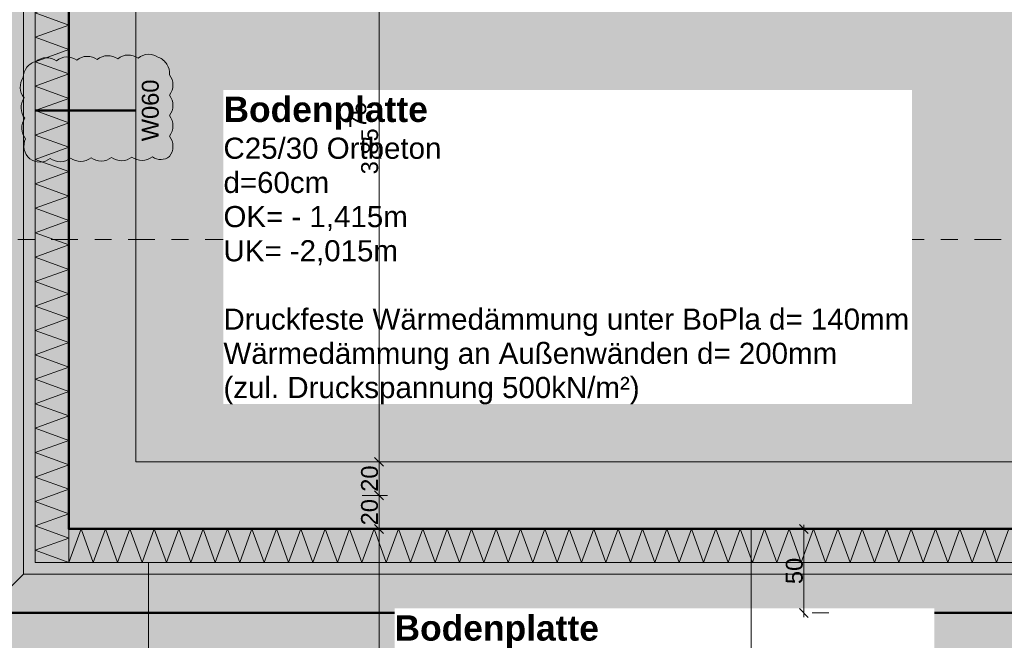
# Model space of a CAD drawing. Header units: metres. Extents: x -273 to 6, y -183 to 13.
# Tile 287 of 379: x -50.49 to -44.62, y -9.56 to -5.86. Entities that reach past the tile are written whole.
import ezdxf

# ---------------------------------------------------------------- set-up
doc = ezdxf.new("R2010")
doc.units = ezdxf.units.M
doc.header["$LTSCALE"] = 0.05
doc.header["$PDMODE"] = 1
doc.header["$PDSIZE"] = -2
doc.linetypes.add('Linienart-53', pattern=[5.291531, 3.175, -1.058062, 0.352704, -0.705764])
doc.layers.get('0').update_dxf_attribs({"lineweight": 25})
for name, color, linetype, lineweight, true_color in [('00 -Bauelemente -Beton unbewehrt', 7, 'Continuous', 9, 0xf7e06e), ('00 -Bauelemente -Dämmung innen', 7, 'Continuous', 9, 0xff7fe6), ('30 -32 Gründung- 2 Flachgründungen u. Bodenplatten', 7, 'Continuous', 9, 0xff6633), ('70 -72 Beschriftung- 1 Beschriftung allgemein', 7, 'Continuous', 9, 0xff6633), ('70 -76 Bemaßung- 2 Allgemein', 7, 'Continuous', 5, 0x6666cc), ('70 -77 Revision- 2 Wolken', 7, 'Continuous', 18, 0x944cff)]:
    doc.layers.add(name, color=color, linetype=linetype, lineweight=lineweight, true_color=true_color)
for name, color, linetype, lineweight in [('70 -71 Achsen- 1 Gebäudeachsen', 7, 'Linienart-53', 18), ('70 -75 Raumstempel- 3 Wandstempel', 7, 'Continuous', 50), ('Keine', 7, 'Continuous', 9)]:
    doc.layers.add(name, color=color, linetype=linetype, lineweight=lineweight)
doc.styles.add('Arial', font='arial.ttf')
doc.styles.add('Arial (bold)', font='arialbd.ttf')
doc.dimstyles.new('k+k_klein', dxfattribs={"dimtxt": 0.100689, "dimasz": 0.05302, "dimexe": 0.05, "dimexo": 0.15, "dimgap": 0.005, "dimtad": 1, "dimdec": 3, "dimtxsty": 'Arial', "dimblk": 'VW_SLASH-2', "dimblk1": 'VW_SLASH-2', "dimblk2": 'VW_SLASH-2', "dimcen": 0, "dimdle": 0.025, "dimadec": 3, "dimazin": 0, "dimtfac": 0.75, "dimtdec": 3, "dimtix": 1, "dimtmove": 0, "dimatfit": 0, "dimldrblk": 'VW_FILLEDARROW', "dimfxl": 0.1, "dimfxlon": 1, "dimfrac": 2, "dimtolj": 1, "dimarcsym": 0})

# ---------------------------------------------------------------- blocks, each defined once
blk = doc.blocks.new('_Achsen (3D)')
at = {"layer": '70 -71 Achsen- 1 Gebäudeachsen', "transparency": 33554687}
for p, q in [((-49.921, 3.8), (-49.921, -46.172)), ((-179.668, -8.697), (3.826, -8.697))]:
    blk.add_line(p, q, dxfattribs=at)
blk = doc.blocks.new('Gruppe-2189')
at = {"color": 255, "linetype": 'Continuous', "lineweight": 5}
blk.add_wipeout([(-50.196, -9.097), (-29.021, -9.097), (-29.021, -8.897), (-50.196, -8.897)], dxfattribs=at).dxf.layer = '00 -Bauelemente -Dämmung innen'
blk = doc.blocks.new('Gruppe-2190')
at = {"layer": '00 -Bauelemente -Dämmung innen', "color": 7, "transparency": 33554687, "flags": 128}
blk.add_lwpolyline([(-50.196, -9.097), (-50.1232, -8.897), (-50.0504, -9.097), (-49.9776, -8.897), (-49.9048, -9.097), (-49.832, -8.897), (-49.7592, -9.097), (-49.6864, -8.897), (-49.6136, -9.097), (-49.5409, -8.897), (-49.4681, -9.097), (-49.3953, -8.897), (-49.3225, -9.097), (-49.2497, -8.897), (-49.1769, -9.097), (-49.1041, -8.897), (-49.0313, -9.097), (-48.9585, -8.897), (-48.8857, -9.097), (-48.8129, -8.897), (-48.7401, -9.097), (-48.6673, -8.897), (-48.5945, -9.097), (-48.5217, -8.897), (-48.4489, -9.097), (-48.3761, -8.897), (-48.3034, -9.097), (-48.2306, -8.897), (-48.1578, -9.097), (-48.085, -8.897), (-48.0122, -9.097), (-47.9394, -8.897), (-47.8666, -9.097), (-47.7938, -8.897), (-47.721, -9.097), (-47.6482, -8.897), (-47.5754, -9.097), (-47.5026, -8.897), (-47.4298, -9.097), (-47.357, -8.897), (-47.2842, -9.097), (-47.2114, -8.897), (-47.1386, -9.097), (-47.0659, -8.897), (-46.9931, -9.097), (-46.9203, -8.897), (-46.8475, -9.097), (-46.7747, -8.897), (-46.7019, -9.097), (-46.6291, -8.897), (-46.5563, -9.097), (-46.4835, -8.897), (-46.4107, -9.097), (-46.3379, -8.897), (-46.2651, -9.097), (-46.1923, -8.897), (-46.1195, -9.097), (-46.0467, -8.897), (-45.9739, -9.097), (-45.9012, -8.897), (-45.8284, -9.097), (-45.7556, -8.897), (-45.6828, -9.097), (-45.61, -8.897), (-45.5372, -9.097), (-45.4644, -8.897), (-45.3916, -9.097), (-45.3188, -8.897), (-45.246, -9.097), (-45.1732, -8.897), (-45.1004, -9.097), (-45.0276, -8.897), (-44.9548, -9.097), (-44.882, -8.897), (-44.8092, -9.097), (-44.7364, -8.897), (-44.6637, -9.097), (-44.5909, -8.897)], dxfattribs=at)
blk = doc.blocks.new('Gruppe-2191')
at = {"layer": '00 -Bauelemente -Dämmung innen', "color": 7, "linetype": 'Continuous', "lineweight": 9, "transparency": 33554687}
blk.add_line((-50.196, -8.897), (-50.196, -9.097), dxfattribs=at)
blk = doc.blocks.new('Gruppe-2193')
at = {"color": 7, "transparency": 33554687}
blk.add_blockref('Gruppe-2191', (0, 0), dxfattribs=at)
blk = doc.blocks.new('Gruppe-2194')
at = {"layer": '00 -Bauelemente -Dämmung innen', "color": 7, "linetype": 'Continuous', "lineweight": 9, "transparency": 33554687}
blk.add_line((-29.021, -8.897), (-50.196, -8.897), dxfattribs=at)
blk = doc.blocks.new('Gruppe-2195')
at = {"layer": '00 -Bauelemente -Dämmung innen', "color": 7, "linetype": 'Continuous', "lineweight": 9, "transparency": 33554687}
blk.add_line((-50.196, -9.097), (-29.021, -9.097), dxfattribs=at)
blk = doc.blocks.new('Gruppe-2196')
at = {"color": 7, "transparency": 33554687}
for name in ['Gruppe-2194', 'Gruppe-2195']:
    blk.add_blockref(name, (0, 0), dxfattribs=at)
blk = doc.blocks.new('Gruppe-2197')
at = {"layer": '00 -Bauelemente -Dämmung innen', "color": 7}
blk.add_blockref('Gruppe-2189', (0, 0), dxfattribs=at)
at = {"color": 7, "transparency": 33554687}
for name in ['Gruppe-2193', 'Gruppe-2196']:
    blk.add_blockref(name, (0, 0), dxfattribs=at)
at = {"layer": '00 -Bauelemente -Dämmung innen', "color": 7, "transparency": 33554687}
blk.add_blockref('Gruppe-2190', (0, 0), dxfattribs=at)
blk = doc.blocks.new('Gruppe-2198')
at = {"layer": '00 -Bauelemente -Dämmung innen', "color": 7, "transparency": 33554687}
blk.add_blockref('Gruppe-2197', (0, 0), dxfattribs=at)
at = {"layer": '00 -Bauelemente -Dämmung innen', "color": 0, "flags": 1}
for tag in ['prm0_value', 'prm1_value', 'prm2_value', 'prm3_value', 'prm4_value', 'prm5_value', 'prm6_value', 'IFC_UUID', 'instanceID', 'prm0_name', 'prm0_type', 'prm1_name', 'prm1_type', 'prm2_name', 'prm2_type', 'prm3_name', 'prm3_type', 'prm4_name', 'prm4_type', 'prm5_name', 'prm5_type', 'prm6_name', 'prm6_type']:
    blk.add_attdef(tag, (-50.196, -9.097), '', height=0.00018, dxfattribs=at)
blk = doc.blocks.new('Gruppe-2199')
at = {"color": 255, "linetype": 'Continuous', "lineweight": 5}
blk.add_wipeout([(-50.196, -9.097), (-50.196, -0.547), (-50.396, -0.547), (-50.396, -9.097)], dxfattribs=at).dxf.layer = '00 -Bauelemente -Dämmung innen'
blk = doc.blocks.new('Gruppe-2200')
at = {"layer": '00 -Bauelemente -Dämmung innen', "color": 7, "transparency": 33554687, "flags": 128}
blk.add_lwpolyline([(-50.196, -9.097), (-50.396, -9.0242), (-50.196, -8.9515), (-50.396, -8.8787), (-50.196, -8.8059), (-50.396, -8.7331), (-50.196, -8.6603), (-50.396, -8.5875), (-50.196, -8.5147), (-50.396, -8.4419), (-50.196, -8.3691), (-50.396, -8.2963), (-50.196, -8.2235), (-50.396, -8.1507), (-50.196, -8.0779), (-50.396, -8.0051), (-50.196, -7.9323), (-50.396, -7.8595), (-50.196, -7.7867), (-50.396, -7.714), (-50.196, -7.6412), (-50.396, -7.5684), (-50.196, -7.4956), (-50.396, -7.4228), (-50.196, -7.35), (-50.396, -7.2772), (-50.196, -7.2044), (-50.396, -7.1316), (-50.196, -7.0588), (-50.396, -6.986), (-50.196, -6.9132), (-50.396, -6.8404), (-50.196, -6.7676), (-50.396, -6.6948), (-50.196, -6.622), (-50.396, -6.5493), (-50.196, -6.4765), (-50.396, -6.4037), (-50.196, -6.3309), (-50.396, -6.2581), (-50.196, -6.1853), (-50.396, -6.1125), (-50.196, -6.0397), (-50.396, -5.9669), (-50.196, -5.8941), (-50.396, -5.8213), (-50.196, -5.7485), (-50.396, -5.6757), (-50.196, -5.6029), (-50.396, -5.5301), (-50.196, -5.4573), (-50.396, -5.3845), (-50.196, -5.3118), (-50.396, -5.239), (-50.196, -5.1662), (-50.396, -5.0934), (-50.196, -5.0206), (-50.396, -4.9478), (-50.196, -4.875), (-50.396, -4.8022), (-50.196, -4.7294), (-50.396, -4.6566), (-50.196, -4.5838), (-50.396, -4.511), (-50.196, -4.4382), (-50.396, -4.3654), (-50.196, -4.2926), (-50.396, -4.2198), (-50.196, -4.147), (-50.396, -4.0743), (-50.196, -4.0015), (-50.396, -3.9287), (-50.196, -3.8559), (-50.396, -3.7831), (-50.196, -3.7103), (-50.396, -3.6375), (-50.196, -3.5647), (-50.396, -3.4919), (-50.196, -3.4191), (-50.396, -3.3463), (-50.196, -3.2735), (-50.396, -3.2007), (-50.196, -3.1279), (-50.396, -3.0551), (-50.196, -2.9823), (-50.396, -2.9095), (-50.196, -2.8368), (-50.396, -2.764), (-50.196, -2.6912), (-50.396, -2.6184), (-50.196, -2.5456), (-50.396, -2.4728), (-50.196, -2.4), (-50.396, -2.3272), (-50.196, -2.2544), (-50.396, -2.1816), (-50.196, -2.1088), (-50.396, -2.036), (-50.196, -1.9632), (-50.396, -1.8904), (-50.196, -1.8176), (-50.396, -1.7448), (-50.196, -1.672), (-50.396, -1.5993), (-50.196, -1.5265), (-50.396, -1.4537), (-50.196, -1.3809), (-50.396, -1.3081), (-50.196, -1.2353), (-50.396, -1.1625), (-50.196, -1.0897), (-50.396, -1.0169), (-50.196, -0.9441), (-50.396, -0.8713), (-50.196, -0.7985), (-50.396, -0.7257), (-50.196, -0.6529), (-50.396, -0.5801), (-50.3051, -0.547)], dxfattribs=at)
blk = doc.blocks.new('Gruppe-2201')
at = {"layer": '00 -Bauelemente -Dämmung innen', "color": 7, "linetype": 'Continuous', "lineweight": 9, "transparency": 33554687}
blk.add_line((-50.396, -9.097), (-50.196, -9.097), dxfattribs=at)
blk = doc.blocks.new('Gruppe-2202')
at = {"layer": '00 -Bauelemente -Dämmung innen', "color": 7, "linetype": 'Continuous', "lineweight": 9, "transparency": 33554687}
blk.add_line((-50.196, -0.547), (-50.396, -0.547), dxfattribs=at)
blk = doc.blocks.new('Gruppe-2203')
at = {"color": 7, "transparency": 33554687}
for name in ['Gruppe-2202', 'Gruppe-2201']:
    blk.add_blockref(name, (0, 0), dxfattribs=at)
blk = doc.blocks.new('Gruppe-2204')
at = {"layer": '00 -Bauelemente -Dämmung innen', "color": 7, "linetype": 'Continuous', "lineweight": 9, "transparency": 33554687}
blk.add_line((-50.396, -0.547), (-50.396, -9.097), dxfattribs=at)
blk = doc.blocks.new('Gruppe-2205')
at = {"layer": '00 -Bauelemente -Dämmung innen', "color": 7, "linetype": 'Continuous', "lineweight": 9, "transparency": 33554687}
blk.add_line((-50.196, -9.097), (-50.196, -0.547), dxfattribs=at)
blk = doc.blocks.new('Gruppe-2206')
at = {"color": 7, "transparency": 33554687}
for name in ['Gruppe-2204', 'Gruppe-2205']:
    blk.add_blockref(name, (0, 0), dxfattribs=at)
blk = doc.blocks.new('Gruppe-2207')
at = {"layer": '00 -Bauelemente -Dämmung innen', "color": 7}
blk.add_blockref('Gruppe-2199', (0, 0), dxfattribs=at)
at = {"color": 7, "transparency": 33554687}
for name in ['Gruppe-2203', 'Gruppe-2206']:
    blk.add_blockref(name, (0, 0), dxfattribs=at)
at = {"layer": '00 -Bauelemente -Dämmung innen', "color": 7, "transparency": 33554687}
blk.add_blockref('Gruppe-2200', (0, 0), dxfattribs=at)
blk = doc.blocks.new('Gruppe-2208')
at = {"layer": '00 -Bauelemente -Dämmung innen', "color": 7, "transparency": 33554687}
blk.add_blockref('Gruppe-2207', (0, 0), dxfattribs=at)
at = {"layer": '00 -Bauelemente -Dämmung innen', "color": 0, "flags": 1}
for tag in ['prm0_value', 'prm1_value', 'prm2_value', 'prm3_value', 'prm4_value', 'prm5_value', 'prm6_value', 'IFC_UUID', 'instanceID', 'prm0_name', 'prm0_type', 'prm1_name', 'prm1_type', 'prm2_name', 'prm2_type', 'prm3_name', 'prm3_type', 'prm4_name', 'prm4_type', 'prm5_name', 'prm5_type', 'prm6_name', 'prm6_type']:
    blk.add_attdef(tag, (-50.396, -9.097), '', height=0.00018, dxfattribs=at)
blk = doc.blocks.new('Gruppe-2472')
at = {"layer": '70 -71 Achsen- 1 Gebäudeachsen', "transparency": 33554687}
blk.add_line((-179.668, -7.172), (3.826, -7.172), dxfattribs=at)
blk = doc.blocks.new('Änderungswolke-3')
at = {"layer": '70 -77 Revision- 2 Wolken', "transparency": 33554687, "flags": 128}
blk.add_lwpolyline([(-0.2825, 0.3325, -0.162278), (-0.2215, 0.3528, -0.162278), (-0.1606, 0.3325, -0.162278), (-0.0996, 0.3528, -0.162278), (-0.0387, 0.3325, -0.162278), (0.0223, 0.3528, -0.162278), (0.0833, 0.3325, -0.162278), (0.1442, 0.3528, -0.162278), (0.2052, 0.3325, -0.162278), (0.2676, 0.3171, -0.162278), (0.3083, 0.2674, -0.162278), (0.3266, 0.2058, -0.162278), (0.3043, 0.1456, -0.162278), (0.3226, 0.084, -0.162278), (0.3003, 0.0237, -0.162278), (0.3186, -0.0379, -0.162278), (0.2963, -0.0982, -0.162278), (0.3146, -0.1597, -0.162278), (0.2923, -0.22, -0.162278), (0.3107, -0.2816, -0.162278), (0.2884, -0.3419, -0.162278), (0.3067, -0.4035, -0.162278), (0.2844, -0.4637, -0.162278), (0.2494, -0.5176, -0.162278), (0.1891, -0.5397, -0.162278), (0.1274, -0.5577, -0.162278), (0.0672, -0.535, -0.162278), (0.0055, -0.553, -0.162278), (-0.0546, -0.5304, -0.162278), (-0.1163, -0.5483, -0.162278), (-0.1764, -0.5257, -0.162278), (-0.2402, -0.5333, -0.162278), (-0.2958, -0.5011, -0.162278), (-0.3152, -0.4398, -0.162278), (-0.2939, -0.3792, -0.162278), (-0.3132, -0.3179, -0.162278), (-0.2919, -0.2573, -0.162278), (-0.3113, -0.196, -0.162278), (-0.29, -0.1354, -0.162278), (-0.3093, -0.0741, -0.162278), (-0.288, -0.0135, -0.162278), (-0.3074, 0.0478, -0.162278), (-0.2861, 0.1084, -0.162278), (-0.3054, 0.1697, -0.162278), (-0.2841, 0.2303, -0.162278), (-0.3003, 0.2817, -0.162278), (-0.2825, 0.3325)], format="xyb", close=True, dxfattribs=at)
blk = doc.blocks.new('Gruppe-2476')
at = {"layer": '70 -75 Raumstempel- 3 Wandstempel'}
blk.add_line((-49.796, -6.4026), (-50.3918, -6.4026), dxfattribs=at)
at = {"layer": '70 -77 Revision- 2 Wolken', "xscale": -1, "rotation": 270}
blk.add_blockref('Änderungswolke-3', (-49.928, -6.3951), dxfattribs=at)
at = {"layer": '70 -75 Raumstempel- 3 Wandstempel', "insert": (-49.7606, -6.4026), "char_height": 0.10069, "attachment_point": 2, "rotation": 90, "line_spacing_factor": 0.96878, "style": 'Arial'}
blk.add_mtext('W060', dxfattribs=at)
blk = doc.blocks.new('_FU_2D LP5 (2D)')
at = {"color": 255}
blk.add_wipeout([(-27.19099996, -9.44704198), (-27.19099996, -10.72704198), (-29.02099996, -10.72704198), (-29.02099996, -10.86704198), (-31.42099996, -10.86704198), (-31.42099996, -10.08704198), (-35.42099996, -10.08704198), (-35.42099996, -10.86704198), (-39.67099996, -10.86704198), (-39.67099996, -10.08704198), (-43.67099996, -10.08704198), (-43.67099996, -10.86704198), (-48.79307096, -10.86704198), (-48.79307096, -4.83997592), (-47.34599996, -4.83997592), (-47.34599996, -1.93954198), (-48.79307096, -1.93954198), (-48.79307096, -0.24704198), (-27.83099996, -0.24704198), (-27.83099996, -0.54704198), (-27.29099996, -0.54704198), (-27.29099996, -7.94704198), (-27.83099996, -7.94704198), (-27.83099996, -9.44704198)], dxfattribs=at).dxf.layer = '00 -Bauelemente -Beton unbewehrt'
blk.add_wipeout([(-48.79307096, -0.24704198), (-48.79307096, -1.93954198), (-50.24599996, -1.93954198), (-50.24599996, -4.83997592), (-48.79307096, -4.83997592), (-48.79307096, -10.86704198), (-49.72099996, -10.86704198), (-49.72099996, -10.76704198), (-52.06599996, -10.76704198), (-52.06599996, -7.15454198), (-52.85342637, -7.15454198), (-52.85342637, -5.54704198), (-52.71342637, -5.54704198), (-52.71342637, -0.54704198), (-51.38599996, -0.54704198), (-51.38599996, -0.24704198)], dxfattribs=at).dxf.layer = '00 -Bauelemente -Beton unbewehrt'
at = {"layer": '00 -Bauelemente -Beton unbewehrt', "linetype": 'Continuous', "lineweight": 9}
h = blk.add_hatch(dxfattribs=at)
h.set_pattern_fill('Unbew_ Beton1 1mm SRF', style=0, pattern_type=2)
h.set_pattern_definition([(45, (0, 0), (0.088388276, 0.01767774), [0.075, -0.05])])
h.paths.add_polyline_path([(-52.85342637, -7.15454198), (-52.85342637, -5.54704198), (-52.71342637, -5.54704198), (-52.71342637, -0.54704198), (-51.38599996, -0.54704198), (-51.38599996, -0.24704198), (-27.83099996, -0.24704198), (-27.83099996, -0.54704198), (-27.29099996, -0.54704198), (-27.29099996, -7.94704198), (-27.83099996, -7.94704198), (-27.83099996, -9.44704198), (-27.19099996, -9.44704198), (-27.19099996, -10.72704198), (-29.02099996, -10.72704198), (-29.02099996, -10.86704198), (-31.42099996, -10.86704198), (-31.42099996, -10.08704198), (-35.42099996, -10.08704198), (-35.42099996, -10.86704198), (-39.67099996, -10.86704198), (-39.67099996, -10.08704198), (-43.67099996, -10.08704198), (-43.67099996, -10.86704198), (-49.72099996, -10.86704198), (-49.72099996, -10.76704198), (-52.06599996, -10.76704198), (-52.06599996, -7.15454198)])
h.paths.add_polyline_path([(-47.34599996, -4.83997592), (-47.34599996, -1.93954198), (-50.24599996, -1.93954198), (-50.24599996, -4.83997592)])
at = {"layer": 'Keine', "linetype": 'Continuous', "lineweight": 0, "transparency": 33554567}
h = blk.add_hatch(color=43, dxfattribs=at)
h.paths.add_polyline_path([(-73.92099996, -0.54704198), (-73.92099996, -10.69704198), (-73.67099996, -10.69704198), (-73.67099996, -19.84704198), (-68.12099996, -19.84704198), (-68.12099996, -18.24704198), (-64.72099996, -18.24704198), (-64.72099996, -19.84704198), (-59.67099996, -19.84704198), (-59.67099996, -18.44704198), (-56.67099996, -18.44704198), (-56.67099996, -19.84704198), (-51.84599996, -19.84704198), (-51.84599996, -10.69704198), (-49.72099996, -10.69704198), (-49.72099996, -8.89704198), (-50.19599996, -8.89704198), (-50.19599996, -0.54704198), (-56.47099996, -0.54704198), (-56.47099996, -3.2900754), (-59.87099996, -3.2900754), (-59.87099996, -0.54704198), (-64.72099996, -0.54704198), (-64.72099996, -3.2900754), (-68.12099996, -3.2900754), (-68.12099996, -0.54704198)])
h.paths.add_polyline_path([(-55.97099996, -14.24704198), (-60.37099996, -14.24704198), (-60.37099996, -6.14704198), (-55.97099996, -6.14704198)])
h.paths.add_polyline_path([(-68.62099996, -6.14704198), (-64.22099996, -6.14704198), (-64.22099996, -14.24704198), (-68.62099996, -14.24704198)])
at = {"layer": 'Keine', "linetype": 'Continuous', "lineweight": 0, "transparency": 33554610}
blk.add_hatch(color=43, dxfattribs=at).paths.add_polyline_path([(-29.42099996, -8.49704198), (-29.42099996, -0.64704198), (-49.79599996, -0.64704198), (-49.79599996, -1.93954198), (-47.34599996, -1.93954198), (-47.34599996, -4.83997592), (-49.79599996, -4.83997592), (-49.79599996, -8.49704198)])
at = {"layer": 'Keine', "linetype": 'Continuous', "lineweight": 0, "transparency": 33554511}
h = blk.add_hatch(color=43, dxfattribs=at)
h.paths.add_polyline_path([(-49.17099996, -34.09704198), (-26.02099996, -34.09704198), (-26.02099996, -33.19704198), (-27.17099996, -33.19704198), (-27.17099996, -29.19704198), (-23.17099996, -29.19704198), (-23.17099996, -33.19704198), (-24.32099996, -33.19704198), (-24.32099996, -35.17704198), (-25.07099996, -35.17704198), (-25.07099996, -38.34704198), (-24.07099996, -38.34704198), (-24.07099996, -39.34704198), (-18.02099996, -39.34704198), (-18.02099996, -38.34704198), (-15.82099996, -38.34704198), (-15.82099996, -39.34704198), (-9.77099996, -39.34704198), (-9.77099996, -38.34704198), (-7.57099996, -38.34704198), (-7.57099996, -39.34704198), (-1.19599996, -39.34704198), (-1.19599996, -38.67204198), (-0.52099996, -38.67204198), (-0.52099996, -32.29704198), (-1.52099996, -32.29704198), (-1.52099996, -30.09704198), (-0.52099996, -30.09704198), (-0.52099996, -24.19704198), (-1.67099996, -24.19704198), (-1.67099996, -18.69704198), (-0.52099996, -18.69704198), (-0.52099996, -12.94704198), (-1.67099996, -12.94704198), (-1.67099996, -8.79704198), (-6.57099996, -8.79704198), (-6.57099996, -14.59704198), (-10.77099996, -14.59704198), (-10.77099996, -8.79704198), (-14.72099996, -8.79704198), (-14.72099996, -14.24704198), (-19.12099996, -14.24704198), (-19.12099996, -8.79704198), (-24.42099996, -8.79704198), (-24.42099996, -9.44704198), (-29.02099996, -9.44704198), (-29.02099996, -8.89704198), (-49.72099996, -8.89704198), (-49.72099996, -10.69704198), (-48.84599996, -10.69704198), (-48.84599996, -12.69704198), (-49.84599996, -12.69704198), (-49.84599996, -18.94704198), (-48.84599996, -18.94704198), (-48.84599996, -20.94704198), (-49.17099996, -20.94704198)])
h.paths.add_polyline_path([(-23.67099996, -25.19704198), (-26.67099996, -25.19704198), (-26.67099996, -17.66704198), (-23.14099996, -17.66704198), (-23.14099996, -20.69704198), (-23.67099996, -20.69704198)])
h.paths.add_polyline_path([(-24.07099996, -12.79704198), (-26.27099996, -12.79704198), (-26.27099996, -10.59704198), (-24.07099996, -10.59704198)])
h.paths.add_polyline_path([(-39.67099996, -13.69704198), (-43.67099996, -13.69704198), (-43.67099996, -9.69704198), (-39.67099996, -9.69704198)])
h.paths.add_polyline_path([(-31.22099996, -25.49704198), (-35.62099996, -25.49704198), (-35.62099996, -17.39704198), (-31.22099996, -17.39704198)])
h.paths.add_polyline_path([(-6.97099996, -32.89704198), (-10.37099996, -32.89704198), (-10.37099996, -29.49704198), (-6.97099996, -29.49704198)])
h.paths.add_polyline_path([(-15.42099996, -25.19704198), (-18.42099996, -25.19704198), (-18.42099996, -17.69704198), (-15.42099996, -17.69704198)])
h.paths.add_polyline_path([(-31.42099996, -33.19704198), (-35.42099996, -33.19704198), (-35.42099996, -29.19704198), (-31.42099996, -29.19704198)])
h.paths.add_polyline_path([(-43.67099996, -29.19704198), (-39.67099996, -29.19704198), (-39.67099996, -33.19704198), (-43.67099996, -33.19704198)])
h.paths.add_polyline_path([(-10.87099996, -17.39704198), (-6.47099996, -17.39704198), (-6.47099996, -25.49704198), (-10.87099996, -25.49704198)])
h.paths.add_polyline_path([(-18.42099996, -29.69704198), (-15.42099996, -29.69704198), (-15.42099996, -32.69704198), (-18.42099996, -32.69704198)])
h.paths.add_polyline_path([(-43.87099996, -17.39704198), (-39.47099996, -17.39704198), (-39.47099996, -25.49704198), (-43.87099996, -25.49704198)])
h.paths.add_polyline_path([(-35.42099996, -9.69704198), (-31.42099996, -9.69704198), (-31.42099996, -13.69704198), (-35.42099996, -13.69704198)])
h.paths.add_polyline_path([(-24.17099996, -13.33704198), (-24.17099996, -13.79704198), (-21.77099996, -13.79704198), (-21.77099996, -17.19704198), (-24.17099996, -17.19704198), (-24.17099996, -14.83704198), (-26.00599996, -14.83704198), (-26.00599996, -13.33704198)])
at = {"layer": '00 -Bauelemente -Beton unbewehrt'}
blk.add_line((-50.46599996, -9.16704198), (-52.06599996, -10.76704198), dxfattribs=at)
at = {"layer": '00 -Bauelemente -Beton unbewehrt', "flags": 128}
blk.add_lwpolyline([(-50.46599996, -9.16704198), (-28.75099996, -9.16704198), (-28.75099996, -0.24704198), (-50.39599996, -0.24704198), (-50.46599996, -0.24704198)], close=True, dxfattribs=at)
at = {"layer": '30 -32 Gründung- 2 Flachgründungen u. Bodenplatten', "flags": 128}
blk.add_lwpolyline([(-29.42099996, -8.49704198), (-49.79599996, -8.49704198), (-49.79599996, -0.64704198), (-29.42099996, -0.64704198)], close=True, dxfattribs=at)
at = {"layer": 'Keine', "flags": 128}
for points in [[(-51.84599996, -10.69704198), (-49.72099996, -10.69704198), (-49.72099996, -8.89704198), (-50.19599996, -8.89704198), (-50.19599996, -0.54704198), (-56.47099996, -0.54704198)], [(-29.02099996, -8.89704198), (-49.72099996, -8.89704198), (-49.72099996, -10.69704198), (-48.84599996, -10.69704198), (-48.84599996, -12.69704198), (-49.84599996, -12.69704198), (-49.84599996, -18.94704198), (-48.84599996, -18.94704198), (-48.84599996, -20.94704198), (-49.17099996, -20.94704198), (-49.17099996, -34.09704198), (-26.02099996, -34.09704198)]]:
    blk.add_lwpolyline(points, dxfattribs=at)
blk.add_lwpolyline([(-29.42099996, -8.49704198), (-29.42099996, -0.64704198), (-49.79599996, -0.64704198), (-49.79599996, -1.93954198), (-47.34599996, -1.93954198), (-47.34599996, -4.83997592), (-49.79599996, -4.83997592), (-49.79599996, -8.49704198)], close=True, dxfattribs=at)
at = {"layer": '00 -Bauelemente -Dämmung innen', "color": 7}
blk.add_blockref('Gruppe-2198', (0, 0), dxfattribs=at)
blk.add_blockref('Gruppe-2208', (0, 0), dxfattribs=at)
at = {"layer": '70 -72 Beschriftung- 1 Beschriftung allgemein', "linetype": 'Continuous', "lineweight": 0, "transparency": 33554483}
for points in [[(-29.02099996, -8.89704198), (-50.19599996, -8.89704198), (-50.19599996, -0.24704198), (-50.69599996, -0.24704198), (-50.69599996, -9.39704198), (-28.52099996, -9.39704198), (-28.52099996, -0.24704198), (-29.02099996, -0.24704198)], [(-50.19599996, -0.24704198), (-29.02099996, -0.24704198), (-29.02099996, -8.89704198), (-50.19599996, -8.89704198)]]:
    blk.add_hatch(color=5, dxfattribs=at).paths.add_polyline_path(points)
at = {"layer": '30 -32 Gründung- 2 Flachgründungen u. Bodenplatten', "flags": 128}
blk.add_lwpolyline([(-50.19599996, -0.24704198), (-50.19599996, -8.89704198), (-29.02099996, -8.89704198), (-29.02099996, -0.24704198)], close=True, dxfattribs=at)
at = {"layer": '70 -72 Beschriftung- 1 Beschriftung allgemein', "color": 5, "lineweight": 50, "flags": 128}
for points in [[(-29.02099996, -8.89704198), (-50.19599996, -8.89704198), (-50.19599996, -0.24704198), (-50.69599996, -0.24704198), (-50.69599996, -9.39704198), (-28.52099996, -9.39704198), (-28.52099996, -0.24704198), (-29.02099996, -0.24704198)], [(-50.19599996, -0.24704198), (-29.02099996, -0.24704198), (-29.02099996, -8.89704198), (-50.19599996, -8.89704198)]]:
    blk.add_lwpolyline(points, close=True, dxfattribs=at)
at = {"layer": '70 -75 Raumstempel- 3 Wandstempel', "color": 7}
blk.add_blockref('Gruppe-2476', (0, 0), dxfattribs=at)
at = {"layer": '70 -72 Beschriftung- 1 Beschriftung allgemein', "color": 7}
blk.add_blockref('Gruppe-2472', (0, 0), dxfattribs=at)
blk = doc.blocks.new('Gruppe-2773')
at = {"color": 255}
blk.add_wipeout([(-48.2538, -11.0405), (-45.0348, -11.0405), (-45.0348, -9.3708), (-48.2538, -9.3708)], dxfattribs=at).dxf.layer = '70 -72 Beschriftung- 1 Beschriftung allgemein'
at = {"layer": '70 -72 Beschriftung- 1 Beschriftung allgemein', "insert": (-48.2538, -9.4114), "char_height": 0.151033, "attachment_point": 1, "line_spacing_factor": 0.970891, "style": 'Arial (bold)'}
blk.add_mtext('Bodenplatte{\\fArial|b0|i0|c0|p0;\\P}{\\fArial|b0|i0|c0|p0;\\H0.8333x;C25/30 Ortbeton\\Pd=25cm\\POK= -0,205m\\PUK= -0,455m\\P\\PDruckfeste Wärmedämmung unter BoPla\\Pim 5m Randbereich d = 140mm}', dxfattribs=at)
blk = doc.blocks.new('Gruppe-2776')
at = {"color": 255}
blk.add_wipeout([(-49.2738, -8.1526), (-45.1675, -8.1526), (-45.1675, -6.2801), (-49.2738, -6.2801)], dxfattribs=at).dxf.layer = '70 -72 Beschriftung- 1 Beschriftung allgemein'
at = {"layer": '70 -72 Beschriftung- 1 Beschriftung allgemein', "insert": (-49.2738, -6.3206), "char_height": 0.151033, "attachment_point": 1, "line_spacing_factor": 0.970891, "style": 'Arial (bold)'}
blk.add_mtext('Bodenplatte{\\fArial|b0|i0|c0|p0;\\P}{\\fArial|b0|i0|c0|p0;\\H0.8333x;C25/30 Ortbeton\\Pd=60cm\\POK= - 1,415m\\PUK= -2,015m\\P\\PDruckfeste Wärmedämmung unter BoPla d= 140mm\\PWärmedämmung an Außenwänden d= 200mm\\P(zul. Druckspannung 500kN/m²)}', dxfattribs=at)
blk = doc.blocks.new('VW_SLASH-2')
at = {"color": 0, "linetype": 'ByBlock', "lineweight": -2, "transparency": 16777216}
blk.add_line((0.47, 0), (-1, 0), dxfattribs=at)
at = {"color": 0, "lineweight": 5, "transparency": 16777216, "flags": 128}
blk.add_lwpolyline([(0.5, 0.5), (-0.5, -0.5)], dxfattribs=at)
blk = doc.blocks.new('*D3438')
at = {"layer": '70 -76 Bemaßung- 2 Allgemein', "color": 0, "lineweight": -2}
for p, q in [((-48.246, -4.6395), (-48.396, -4.6395)), ((-48.346, -8.444), (-48.346, -4.6926)), ((-48.446, -8.497), (-48.296, -8.497))]:
    blk.add_line(p, q, dxfattribs=at)
at = {"layer": 'Defpoints', "color": 0}
for p in [(-48.346, -4.6395), (-47.5479, -4.6395), (-48.846, -8.497)]:
    blk.add_point(p, dxfattribs=at)
at = {"layer": '70 -76 Bemaßung- 2 Allgemein', "color": 0, "lineweight": -2, "xscale": 0.05302001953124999, "yscale": 0.05302001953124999, "zscale": 0.05302001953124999}
for p, rotation in [((-48.346, -4.6395), 90), ((-48.346, -8.497), 270)]:
    blk.add_blockref('VW_SLASH-2', p, dxfattribs=dict(at, rotation=rotation))
at = {"layer": '70 -76 Bemaßung- 2 Allgemein', "color": 0, "insert": (-48.4282, -6.5683), "char_height": 0.100689, "attachment_point": 5, "rotation": 90, "style": 'Arial'}
blk.add_mtext('\\A1;3,85\\S75^ ;', dxfattribs=at)
blk = doc.blocks.new('VW_FILLEDARROW')
at = {"linetype": 'Continuous', "lineweight": 0, "transparency": 16777216}
blk.add_hatch(color=0, dxfattribs=at).paths.add_polyline_path([(-2.83, 0.76), (0, 0), (-2.83, -0.76)])
at = {"color": 0, "lineweight": 5, "transparency": 16777216, "flags": 128}
blk.add_lwpolyline([(-2.83, 0.76), (0, 0), (-2.83, -0.76)], close=True, dxfattribs=at)
blk = doc.blocks.new('*D3439')
at = {"layer": '70 -76 Bemaßung- 2 Allgemein', "color": 0, "lineweight": -2}
for p, q in [((-48.446, -8.497), (-48.296, -8.497)), ((-48.346, -8.644), (-48.346, -8.5501)), ((-48.446, -8.697), (-48.296, -8.697))]:
    blk.add_line(p, q, dxfattribs=at)
at = {"layer": 'Defpoints', "color": 0}
for p in [(-48.846, -8.497), (-48.346, -8.497), (-48.846, -8.697)]:
    blk.add_point(p, dxfattribs=at)
at = {"layer": '70 -76 Bemaßung- 2 Allgemein', "color": 0, "lineweight": -2, "xscale": 0.05302001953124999, "yscale": 0.05302001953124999, "zscale": 0.05302001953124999}
for p, rotation in [((-48.346, -8.497), 90), ((-48.346, -8.697), 270)]:
    blk.add_blockref('VW_SLASH-2', p, dxfattribs=dict(at, rotation=rotation))
at = {"layer": '70 -76 Bemaßung- 2 Allgemein', "color": 0, "insert": (-48.4024, -8.597), "char_height": 0.10069, "attachment_point": 5, "rotation": 90, "style": 'Arial'}
blk.add_mtext('\\A1;20', dxfattribs=at)
blk = doc.blocks.new('*D3440')
at = {"layer": '70 -76 Bemaßung- 2 Allgemein', "color": 0, "lineweight": -2}
for p, q in [((-48.446, -8.697), (-48.296, -8.697)), ((-48.346, -8.844), (-48.346, -8.7501)), ((-48.446, -8.897), (-48.296, -8.897))]:
    blk.add_line(p, q, dxfattribs=at)
at = {"layer": 'Defpoints', "color": 0}
for p in [(-48.846, -8.697), (-48.346, -8.697), (-48.846, -8.897)]:
    blk.add_point(p, dxfattribs=at)
at = {"layer": '70 -76 Bemaßung- 2 Allgemein', "color": 0, "lineweight": -2, "xscale": 0.05302001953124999, "yscale": 0.05302001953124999, "zscale": 0.05302001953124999}
for p, rotation in [((-48.346, -8.697), 90), ((-48.346, -8.897), 270)]:
    blk.add_blockref('VW_SLASH-2', p, dxfattribs=dict(at, rotation=rotation))
at = {"layer": '70 -76 Bemaßung- 2 Allgemein', "color": 0, "insert": (-48.4024, -8.797), "char_height": 0.10069, "attachment_point": 5, "rotation": 90, "style": 'Arial'}
blk.add_mtext('\\A1;20', dxfattribs=at)
blk = doc.blocks.new('*D3441')
at = {"layer": '70 -76 Bemaßung- 2 Allgemein', "color": 0, "lineweight": -2}
for p, q in [((-48.446, -8.897), (-48.296, -8.897)), ((-48.346, -10.644), (-48.346, -8.9501)), ((-48.446, -10.697), (-48.296, -10.697))]:
    blk.add_line(p, q, dxfattribs=at)
at = {"layer": 'Defpoints', "color": 0}
for p in [(-48.846, -8.897), (-48.346, -8.897), (-48.846, -10.697)]:
    blk.add_point(p, dxfattribs=at)
at = {"layer": '70 -76 Bemaßung- 2 Allgemein', "color": 0, "lineweight": -2, "xscale": 0.05302001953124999, "yscale": 0.05302001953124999, "zscale": 0.05302001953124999}
for p, rotation in [((-48.346, -8.897), 90), ((-48.346, -10.697), 270)]:
    blk.add_blockref('VW_SLASH-2', p, dxfattribs=dict(at, rotation=rotation))
at = {"layer": '70 -76 Bemaßung- 2 Allgemein', "color": 0, "insert": (-48.4115, -9.797), "char_height": 0.10069, "attachment_point": 5, "rotation": 90, "style": 'Arial'}
blk.add_mtext('\\A1;1,80', dxfattribs=at)
blk = doc.blocks.new('*D4100')
at = {"layer": '70 -76 Bemaßung- 2 Allgemein', "color": 0, "lineweight": -2}
for p, q in [((-45.6629, -8.897), (-45.7629, -8.897)), ((-45.8129, -9.344), (-45.8129, -8.9501)), ((-45.6629, -9.397), (-45.7629, -9.397))]:
    blk.add_line(p, q, dxfattribs=at)
at = {"layer": 'Defpoints', "color": 0}
for p in [(-45.8129, -8.897), (-45.8129, -8.897), (-45.8129, -9.397)]:
    blk.add_point(p, dxfattribs=at)
at = {"layer": '70 -76 Bemaßung- 2 Allgemein', "color": 0, "lineweight": -2, "xscale": 0.05302001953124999, "yscale": 0.05302001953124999, "zscale": 0.05302001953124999}
for p, rotation in [((-45.8129, -8.897), 90), ((-45.8129, -9.397), 270)]:
    blk.add_blockref('VW_SLASH-2', p, dxfattribs=dict(at, rotation=rotation))
at = {"layer": '70 -76 Bemaßung- 2 Allgemein', "color": 0, "insert": (-45.8693, -9.147), "char_height": 0.10069, "attachment_point": 5, "rotation": 90, "style": 'Arial'}
blk.add_mtext('\\A1;50', dxfattribs=at)
blk = doc.blocks.new('Gruppe-2802')
at = {"layer": '70 -76 Bemaßung- 2 Allgemein'}
for base, p1, p2, text, picture, middle in [((-48.34599996, -4.63954198), (-48.84599996, -8.49704198), (-47.54788303, -4.63954198), '3,85\\S75^ ;', '*D3438', (-48.42824495, -6.56829198)), ((-48.34599996, -8.49704198), (-48.84599996, -8.69704198), (-48.84599996, -8.49704198), '20', '*D3439', (-48.40240152, -8.59704198)), ((-48.34599996, -8.69704198), (-48.84599996, -8.89704198), (-48.84599996, -8.69704198), '20', '*D3440', (-48.40240152, -8.79704198)), ((-48.34599996, -8.89704198), (-48.84599996, -10.69704198), (-48.84599996, -8.89704198), '1,80', '*D3441', (-48.4114635, -9.79704198))]:
    dim = blk.add_linear_dim(base=base, p1=p1, p2=p2, angle=270, text=text, dimstyle='k+k_klein', override={"dimtxt": 0.100689, "dimgap": 0.005, "dimdec": 8, "dimpost": '<>', "dimtxsty": 'Arial', "dimtmove": 2}, dxfattribs=at)
    dim.commit()
    dim.dimension.update_dxf_attribs({"geometry": picture, "text_midpoint": middle})
blk = doc.blocks.new('_FU_2D Bemaßung_ Beschriftung (3D)')
at = {"layer": '70 -72 Beschriftung- 1 Beschriftung allgemein', "color": 7}
for name in ['Gruppe-2776', 'Gruppe-2773']:
    blk.add_blockref(name, (0, 0), dxfattribs=at)
at = {"layer": '70 -72 Beschriftung- 1 Beschriftung allgemein'}
blk.add_line((-46.12639898, -8.89704198), (-46.12639898, -9.74282909), dxfattribs=at)
at = {"layer": '70 -76 Bemaßung- 2 Allgemein'}
blk.add_blockref('Gruppe-2802', (0, 0), dxfattribs=at)
dim = blk.add_linear_dim(base=(-45.81293347, -8.89704198), p1=(-45.81293347, -9.39704198), p2=(-45.81293347, -8.89704198), angle=270, text='50', dimstyle='k+k_klein', override={"dimtxt": 0.100689, "dimgap": 0.005, "dimdec": 8, "dimpost": '<>', "dimtxsty": 'Arial', "dimtmove": 2}, dxfattribs=at)
dim.commit()
dim.dimension.update_dxf_attribs({"geometry": '*D4100', "text_midpoint": (-45.86933503, -9.14704198)})

msp = doc.modelspace()

# ---------------------------------------------------------------- block references
at = {"layer": 'Keine', "color": 1}
msp.add_blockref('_Achsen (3D)', (0, 0), dxfattribs=at)

# ---------------------------------------------------------------- next in the draw order: block references
msp.add_blockref('_FU_2D LP5 (2D)', (0, 0), dxfattribs=at)

# ---------------------------------------------------------------- next in the draw order: block references
msp.add_blockref('_FU_2D Bemaßung_ Beschriftung (3D)', (0, 0), dxfattribs=at)

doc.saveas('drawing.dxf')
